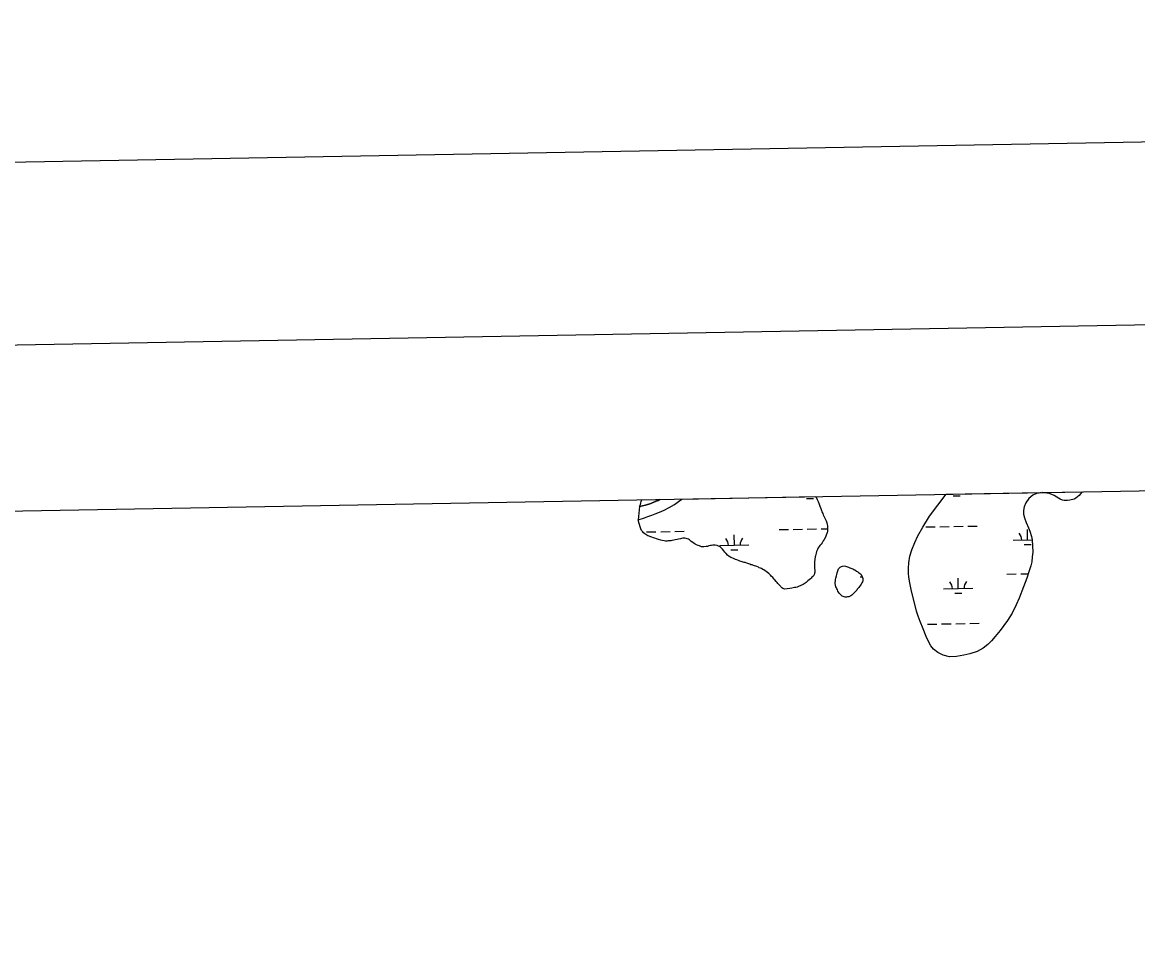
# Model space of a CAD drawing. Extents: x 3914892 to 3953151, y 242587 to 268572.
# Drawn here: x 3925393 to 3929210, y 264851 to 267989 of the extents above; entities that cross this region are included whole.
import ezdxf

# ---------------------------------------------------------------- set-up
doc = ezdxf.new("R2010")
doc.units = 0
for name, color, linetype in [('G-ANNO-NPLT', 7, 'Continuous'), ('V-ANNO-SYMB', 7, 'Continuous'), ('V-GRID-FRAM', 7, 'Continuous'), ('V-TOPO-SHOR', 7, 'Continuous'), ('V-WETL-SWMP', 7, 'Continuous')]:
    doc.layers.add(name, color=color, linetype=linetype)

msp = doc.modelspace()

# ---------------------------------------------------------------- linework, layer by layer
at = {"layer": 'G-ANNO-NPLT'}
msp.add_lwpolyline([(3915907.3, 243169.8), (3952568.1, 243825.7), (3952135.8, 267988.5), (3915475, 267332.6)], close=True, dxfattribs=at)
at = {"layer": 'V-ANNO-SYMB'}
msp.add_lwpolyline([(3918645.8, 243844), (3951723.7, 244435.8), (3951313.8, 267348.7), (3918235.9, 266756.9), (3918645.8, 243844)], dxfattribs=at)
at = {"layer": 'V-GRID-FRAM'}
msp.add_lwpolyline([(3918836.6, 266200.2), (3950733.3, 266770.9), (3951066.5, 248591.3), (3919153.9, 248020.4), (3918836.6, 266200.2)], dxfattribs=at)
at = {"layer": 'V-TOPO-SHOR'}
msp.add_line((3927505.2, 266332.1), (3927500.7, 266287.2), dxfattribs=at)
for points in [[(3927500.7, 266287.2), (3927521.6, 266294.1), (3927533.5, 266298.2), (3927546.6, 266303), (3927558.7, 266306.9), (3927573.3, 266312.4), (3927589.7, 266320.3), (3927607, 266328.6), (3927624.5, 266338.9), (3927638.9, 266349.6), (3927649.9, 266357.9)], [(3927505.2, 266332.1), (3927525.4, 266336.7), (3927543.6, 266342.4), (3927556.7, 266347.8), (3927568.4, 266353.2), (3927574.8, 266356.6)]]:
    msp.add_lwpolyline(points, dxfattribs=at)
at = {"layer": 'V-WETL-SWMP'}
for p, q in [((3927511, 266349.9), (3927512.9, 266355.5)), ((3927512.9, 266355.5), (3927574.8, 266356.6)), ((3927568.4, 266353.2), (3927556.7, 266347.8)), ((3927574.8, 266356.6), (3927568.4, 266353.2)), ((3927638.9, 266349.6), (3927649.9, 266357.9)), ((3927649.9, 266357.9), (3928108.7, 266366.1)), ((3928076.2, 266359.7), (3928100.2, 266360.1)), ((3928108.7, 266366.1), (3928109.4, 266364.2)), ((3928109.4, 266364.2), (3928113.4, 266355.9)), ((3928113.4, 266355.9), (3928116, 266349.5)), ((3928497.9, 266299.6), (3928554.2, 266374.1)), ((3928554.2, 266374.1), (3928880, 266379.9)), ((3928578, 266368.6), (3928602, 266369.1)), ((3928837.2, 266359.4), (3928826.6, 266344.8)), ((3928851.2, 266371.2), (3928837.2, 266359.4)), ((3928863, 266376.3), (3928851.2, 266371.2)), ((3928872.1, 266378.4), (3928863, 266376.3)), ((3928880, 266379.9), (3928872.1, 266378.4)), ((3928882.6, 266380), (3929019.5, 266382.4)), ((3928906.9, 266377.1), (3928882.6, 266380)), ((3928916.2, 266373.8), (3928906.9, 266377.1)), ((3928923.5, 266369.7), (3928916.2, 266373.8)), ((3928932.8, 266363.9), (3928923.5, 266369.7)), ((3928938.5, 266360.3), (3928932.8, 266363.9)), ((3928944.3, 266357), (3928938.5, 266360.3)), ((3928952.8, 266353.6), (3928944.3, 266357)), ((3928957.9, 266352.7), (3928952.8, 266353.6)), ((3928969.3, 266353.2), (3928957.9, 266352.7)), ((3928977.9, 266354.5), (3928969.3, 266353.2)), ((3928992.1, 266357.3), (3928977.9, 266354.5)), ((3928994.1, 266358.4), (3928992.1, 266357.3)), ((3928994.4, 266358.4), (3928994.1, 266358.4)), ((3928998, 266360.3), (3928994.4, 266358.4)), ((3929004.4, 266365.2), (3928998, 266360.3)), ((3929010, 266370.1), (3929004.4, 266365.2)), ((3929014.4, 266375.1), (3929010, 266370.1)), ((3929017.7, 266379.7), (3929014.4, 266375.1)), ((3929019.5, 266382.4), (3929017.7, 266379.7)), ((3927505.2, 266332.1), (3927507.9, 266339.7)), ((3927525.4, 266336.7), (3927505.2, 266332.1)), ((3927507.9, 266339.7), (3927509.5, 266345)), ((3927509.5, 266345), (3927511, 266349.9)), ((3927543.6, 266342.4), (3927525.4, 266336.7)), ((3927556.7, 266347.8), (3927543.6, 266342.4)), ((3927573.3, 266312.4), (3927589.7, 266320.3)), ((3927589.7, 266320.3), (3927607, 266328.6)), ((3927607, 266328.6), (3927624.5, 266338.9)), ((3927624.5, 266338.9), (3927638.9, 266349.6)), ((3928116, 266349.5), (3928119.6, 266339.9)), ((3928119.6, 266339.9), (3928121.9, 266333.9)), ((3928121.9, 266333.9), (3928125.1, 266325.3)), ((3928125.1, 266325.3), (3928127.4, 266318.9)), ((3928127.4, 266318.9), (3928129.4, 266314.3)), ((3928129.4, 266314.3), (3928132, 266307.9)), ((3928819.3, 266319.2), (3928818.9, 266306.3)), ((3928821.5, 266330.9), (3928819.3, 266319.2)), ((3928826.6, 266344.8), (3928821.5, 266330.9)), ((3927500.7, 266287.2), (3927521.6, 266294.1)), ((3927501, 266283.7), (3927500.7, 266287.2)), ((3927502.2, 266278), (3927501, 266283.7)), ((3927503.5, 266273.8), (3927502.2, 266278)), ((3927521.6, 266294.1), (3927533.5, 266298.2)), ((3927533.5, 266298.2), (3927546.6, 266303)), ((3927546.6, 266303), (3927558.7, 266306.9)), ((3927558.7, 266306.9), (3927573.3, 266312.4)), ((3928132, 266307.9), (3928133.6, 266304)), ((3928133.6, 266304), (3928136, 266299.3)), ((3928136, 266299.3), (3928138.6, 266294.3)), ((3928138.6, 266294.3), (3928141.6, 266287.6)), ((3928141.6, 266287.6), (3928143.2, 266282.9)), ((3928143.2, 266282.9), (3928145.8, 266276.2)), ((3928145.8, 266276.2), (3928147, 266270.2)), ((3928474.3, 266261.2), (3928497.9, 266299.6)), ((3928818.9, 266306.3), (3928822.5, 266294)), ((3928822.5, 266294), (3928828.4, 266277.5)), ((3928828.4, 266277.5), (3928836.5, 266259.6)), ((3927504.4, 266270.2), (3927503.5, 266273.8)), ((3927507, 266263.1), (3927504.4, 266270.2)), ((3927508.3, 266259.2), (3927507, 266263.1)), ((3927509.6, 266256), (3927508.3, 266259.2)), ((3927512.3, 266250.6), (3927509.6, 266256)), ((3927513.9, 266247.8), (3927512.3, 266250.6)), ((3927516.7, 266245.2), (3927513.9, 266247.8)), ((3927519.1, 266242.3), (3927516.7, 266245.2)), ((3927523.5, 266238.3), (3927519.1, 266242.3)), ((3927529.7, 266234.3), (3927523.5, 266238.3)), ((3927529.4, 266245.2), (3927561.4, 266245.8)), ((3927577.4, 266246.1), (3927609.4, 266246.7)), ((3927625.4, 266246.9), (3927657.4, 266247.5)), ((3927983.2, 266253.3), (3928015.2, 266253.9)), ((3928031.2, 266254.2), (3928063.2, 266254.8)), ((3928079.2, 266255.1), (3928111.2, 266255.6)), ((3928127.2, 266255.9), (3928148.4, 266256.3)), ((3928146.1, 266239.9), (3928144.2, 266234)), ((3928147.3, 266243.1), (3928146.1, 266239.9)), ((3928147, 266270.2), (3928148, 266266.6)), ((3928148.1, 266246.2), (3928147.3, 266243.1)), ((3928148, 266266.6), (3928148.5, 266259.9)), ((3928148.2, 266250.4), (3928148.1, 266246.2)), ((3928148.4, 266256.1), (3928148.2, 266250.4)), ((3928148.5, 266259.9), (3928148.4, 266256.1)), ((3928457.5, 266232), (3928474.3, 266261.2)), ((3928485, 266262.3), (3928517, 266262.9)), ((3928533, 266263.2), (3928565, 266263.8)), ((3928581, 266264), (3928613, 266264.6)), ((3928629, 266264.9), (3928661, 266265.5)), ((3928833.2, 266217.8), (3928832.6, 266253.8)), ((3928836.5, 266259.6), (3928840.5, 266248.2)), ((3928840.5, 266248.2), (3928845.9, 266230)), ((3927533.2, 266232.4), (3927529.7, 266234.3)), ((3927538, 266230.5), (3927533.2, 266232.4)), ((3927540.8, 266229.4), (3927538, 266230.5)), ((3927544, 266228.2), (3927540.8, 266229.4)), ((3927547.4, 266227.4), (3927544, 266228.2)), ((3927553.4, 266225.5), (3927547.4, 266227.4)), ((3927557.5, 266223.9), (3927553.4, 266225.5)), ((3927563.5, 266222), (3927557.5, 266223.9)), ((3927570.4, 266219.7), (3927563.5, 266222)), ((3927578.5, 266217.3), (3927570.4, 266219.7)), ((3927582.6, 266216.5), (3927578.5, 266217.3)), ((3927589.6, 266215.2), (3927582.6, 266216.5)), ((3927593.5, 266214.1), (3927589.6, 266215.2)), ((3927599.1, 266214.2), (3927593.5, 266214.1)), ((3927602.6, 266214.5), (3927599.1, 266214.2)), ((3927606.2, 266215.1), (3927602.6, 266214.5)), ((3927611.8, 266215.3), (3927606.2, 266215.1)), ((3927616, 266215.8), (3927611.8, 266215.3)), ((3927622.4, 266217.4), (3927616, 266215.8)), ((3927627, 266218), (3927622.4, 266217.4)), ((3927634.1, 266219.5), (3927627, 266218)), ((3927638.7, 266220.4), (3927634.1, 266219.5)), ((3927645.1, 266222.3), (3927638.7, 266220.4)), ((3927649, 266222.9), (3927645.1, 266222.3)), ((3927653.6, 266224.2), (3927649, 266222.9)), ((3927659.6, 266224.4), (3927653.6, 266224.2)), ((3927665.2, 266223.2), (3927659.6, 266224.4)), ((3927668.6, 266222), (3927665.2, 266223.2)), ((3927672.1, 266220.8), (3927668.6, 266222)), ((3927675.6, 266218.6), (3927672.1, 266220.8)), ((3927678.7, 266216.1), (3927675.6, 266218.6)), ((3927682.1, 266213.1), (3927678.7, 266216.1)), ((3927686.9, 266209.5), (3927682.1, 266213.1)), ((3927692.4, 266205.4), (3927686.9, 266209.5)), ((3927695.9, 266203.2), (3927692.4, 266205.4)), ((3927700.4, 266201.3), (3927695.9, 266203.2)), ((3927705.2, 266199.1), (3927700.4, 266201.3)), ((3927755.5, 266199.7), (3927751.3, 266199.1)), ((3927760.5, 266199.9), (3927755.5, 266199.7)), ((3927764, 266199.8), (3927760.5, 266199.9)), ((3927770.6, 266198.5), (3927764, 266199.8)), ((3927779.6, 266198.9), (3927879.5, 266200.7)), ((3927829.6, 266199.8), (3927828.9, 266235.8)), ((3928126.7, 266203.6), (3928122, 266198.8)), ((3928129.7, 266208.4), (3928126.7, 266203.6)), ((3928133.8, 266215.3), (3928129.7, 266208.4)), ((3928136.4, 266219.5), (3928133.8, 266215.3)), ((3928141.5, 266227.8), (3928136.4, 266219.5)), ((3928144.2, 266234), (3928141.5, 266227.8)), ((3928436.4, 266184.6), (3928446.8, 266209.7)), ((3928446.8, 266209.7), (3928457.5, 266232)), ((3928783.2, 266216.9), (3928848.6, 266218.1)), ((3928821.5, 266202.2), (3928845.5, 266202.6)), ((3928845.9, 266230), (3928848.7, 266217.8)), ((3928848.7, 266217.8), (3928850.7, 266176.4)), ((3927709.8, 266197.5), (3927705.2, 266199.1)), ((3927712.9, 266196.7), (3927709.8, 266197.5)), ((3927717.1, 266194.9), (3927712.9, 266196.7)), ((3927721.6, 266194.4), (3927717.1, 266194.9)), ((3927724.8, 266194.6), (3927721.6, 266194.4)), ((3927733.3, 266195.4), (3927724.8, 266194.6)), ((3927737.8, 266196), (3927733.3, 266195.4)), ((3927741.8, 266197.3), (3927737.8, 266196)), ((3927747.4, 266198.5), (3927741.8, 266197.3)), ((3927751.3, 266199.1), (3927747.4, 266198.5)), ((3927775.2, 266196.6), (3927770.6, 266198.5)), ((3927778.3, 266195.1), (3927775.2, 266196.6)), ((3927782.4, 266192.9), (3927778.3, 266195.1)), ((3927785.5, 266190.3), (3927782.4, 266192.9)), ((3927788.9, 266186.7), (3927785.5, 266190.3)), ((3927793.7, 266180.9), (3927788.9, 266186.7)), ((3927797.4, 266176.6), (3927793.7, 266180.9)), ((3927799.8, 266173.7), (3927797.4, 266176.6)), ((3927801.8, 266171.2), (3927799.8, 266173.7)), ((3927806.6, 266166.1), (3927801.8, 266171.2)), ((3927811.4, 266161.8), (3927806.6, 266166.1)), ((3927814.5, 266159.9), (3927811.4, 266161.8)), ((3927817.8, 266184.2), (3927841.8, 266184.6)), ((3928106.9, 266163.7), (3928106.1, 266160.3)), ((3928108.1, 266168.6), (3928106.9, 266163.7)), ((3928109.3, 266172.8), (3928108.1, 266168.6)), ((3928111.2, 266178.7), (3928109.3, 266172.8)), ((3928113.1, 266182.9), (3928111.2, 266178.7)), ((3928114.2, 266185.7), (3928113.1, 266182.9)), ((3928116.9, 266190.5), (3928114.2, 266185.7)), ((3928119.5, 266195.4), (3928116.9, 266190.5)), ((3928122, 266198.8), (3928119.5, 266195.4)), ((3928426.6, 266139.2), (3928430.3, 266162.5)), ((3928430.3, 266162.5), (3928436.4, 266184.6)), ((3928850.7, 266176.4), (3928849.1, 266159.7)), ((3927817.6, 266158.1), (3927814.5, 266159.9)), ((3927820.7, 266156.9), (3927817.6, 266158.1)), ((3927826.6, 266154.3), (3927820.7, 266156.9)), ((3927833.9, 266151.2), (3927826.6, 266154.3)), ((3927837.8, 266149.7), (3927833.9, 266151.2)), ((3927843.7, 266147.4), (3927837.8, 266149.7)), ((3927848.5, 266145.9), (3927843.7, 266147.4)), ((3927853.1, 266144.3), (3927848.5, 266145.9)), ((3927856.5, 266143.2), (3927853.1, 266144.3)), ((3927862.8, 266141.2), (3927856.5, 266143.2)), ((3927866.3, 266140.4), (3927862.8, 266141.2)), ((3927871.9, 266138.5), (3927866.3, 266140.4)), ((3927875.4, 266137.3), (3927871.9, 266138.5)), ((3927882, 266135), (3927875.4, 266137.3)), ((3927886.5, 266133.1), (3927882, 266135)), ((3927890.3, 266132.3), (3927886.5, 266133.1)), ((3927895.2, 266130.4), (3927890.3, 266132.3)), ((3927898.3, 266129.2), (3927895.2, 266130.4)), ((3927902.9, 266128), (3927898.3, 266129.2)), ((3927906, 266126.9), (3927902.9, 266128)), ((3927911.9, 266124.6), (3927906, 266126.9)), ((3927915, 266122.8), (3927911.9, 266124.6)), ((3928104.8, 266151.8), (3928104.1, 266142.4)), ((3928104.1, 266142.4), (3928104.4, 266137.8)), ((3928104.4, 266137.8), (3928104.1, 266130.4)), ((3928104.1, 266130.4), (3928104.4, 266126.2)), ((3928104.4, 266126.2), (3928104.2, 266120.2)), ((3928106.1, 266160.3), (3928104.8, 266151.8)), ((3928425, 266121.7), (3928426.6, 266139.2)), ((3928843.7, 266129.8), (3928837.7, 266108.9)), ((3928847.1, 266143.4), (3928843.7, 266129.8)), ((3928849.1, 266159.7), (3928847.1, 266143.4)), ((3927919.2, 266121.6), (3927915, 266122.8)), ((3927922.7, 266120.1), (3927919.2, 266121.6)), ((3927927.5, 266117.4), (3927922.7, 266120.1)), ((3927930.6, 266115.6), (3927927.5, 266117.4)), ((3927935.5, 266111.9), (3927930.6, 266115.6)), ((3927938.5, 266109.7), (3927935.5, 266111.9)), ((3927943.4, 266106.1), (3927938.5, 266109.7)), ((3927947.1, 266103.1), (3927943.4, 266106.1)), ((3927949.5, 266100.6), (3927947.1, 266103.1)), ((3927953.6, 266097), (3927949.5, 266100.6)), ((3927955.7, 266094.4), (3927953.6, 266097)), ((3927961.1, 266089), (3927955.7, 266094.4)), ((3927965.6, 266083.9), (3927961.1, 266089)), ((3928090.1, 266085.1), (3928085.1, 266081)), ((3928092.6, 266087.5), (3928090.1, 266085.1)), ((3928095.2, 266090.2), (3928092.6, 266087.5)), ((3928098.4, 266093.3), (3928095.2, 266090.2)), ((3928101, 266096), (3928098.4, 266093.3)), ((3928102.8, 266098.8), (3928101, 266096)), ((3928104.4, 266104), (3928102.8, 266098.8)), ((3928104.2, 266120.2), (3928105.1, 266114.9)), ((3928104.9, 266107.9), (3928104.4, 266104)), ((3928105.3, 266111.7), (3928104.9, 266107.9)), ((3928105.1, 266114.9), (3928105.3, 266111.7)), ((3928260, 266092.1), (3928267.3, 266092.2)), ((3928425.7, 266104.5), (3928425, 266121.7)), ((3928426.9, 266090.5), (3928425.7, 266104.5)), ((3928429.9, 266071.7), (3928426.9, 266090.5)), ((3928595.7, 266051.7), (3928595, 266087.7)), ((3928761.9, 266101.1), (3928793.9, 266101.6)), ((3928809.9, 266101.9), (3928835.3, 266102.4)), ((3928830.1, 266087.7), (3928819.1, 266057.5)), ((3928837.7, 266108.9), (3928830.1, 266087.7)), ((3927968.6, 266081), (3927965.6, 266083.9)), ((3927972.7, 266076), (3927968.6, 266081)), ((3927976.5, 266072), (3927972.7, 266076)), ((3927978.5, 266069.5), (3927976.5, 266072)), ((3927982.9, 266064.8), (3927978.5, 266069.5)), ((3927985.6, 266061.9), (3927982.9, 266064.8)), ((3927988.4, 266058.6), (3927985.6, 266061.9)), ((3927990, 266056.1), (3927988.4, 266058.6)), ((3927991.7, 266053.6), (3927990, 266056.1)), ((3927995.5, 266051.7), (3927991.7, 266053.6)), ((3927999.4, 266050.6), (3927995.5, 266051.7)), ((3928002.5, 266050.1), (3927999.4, 266050.6)), ((3928009.9, 266050.6), (3928002.5, 266050.1)), ((3928019.5, 266052.1), (3928009.9, 266050.6)), ((3928026.2, 266053.3), (3928019.5, 266052.1)), ((3928035, 266054.8), (3928026.2, 266053.3)), ((3928039.6, 266055.7), (3928035, 266054.8)), ((3928044.9, 266056.9), (3928039.6, 266055.7)), ((3928049.2, 266058.6), (3928044.9, 266056.9)), ((3928057.4, 266061.8), (3928049.2, 266058.6)), ((3928064.9, 266065.5), (3928057.4, 266061.8)), ((3928071.7, 266069.8), (3928064.9, 266065.5)), ((3928075.3, 266072.9), (3928071.7, 266069.8)), ((3928081.1, 266078), (3928075.3, 266072.9)), ((3928085.1, 266081), (3928081.1, 266078)), ((3928434.7, 266048.1), (3928429.9, 266071.7)), ((3928453.1, 265973.9), (3928434.7, 266048.1)), ((3928545.7, 266050.8), (3928645.7, 266052.6)), ((3928819.1, 266057.5), (3928803.7, 266019.3)), ((3928583.9, 266036), (3928607.9, 266036.4)), ((3928803.7, 266019.3), (3928794.1, 265996.2)), ((3928458.9, 265957), (3928453.1, 265973.9)), ((3928794.1, 265996.2), (3928780.1, 265967.3)), ((3928465.4, 265938.9), (3928458.9, 265957)), ((3928476.1, 265913.7), (3928465.4, 265938.9)), ((3928587, 265931.4), (3928619, 265932)), ((3928635, 265932.3), (3928667, 265932.8)), ((3928764.6, 265942.4), (3928739.2, 265908.7)), ((3928780.1, 265967.3), (3928764.6, 265942.4)), ((3928486.3, 265887.6), (3928476.1, 265913.7)), ((3928491, 265929.7), (3928523, 265930.3)), ((3928539, 265930.6), (3928571, 265931.1)), ((3928739.2, 265908.7), (3928721.9, 265887.7)), ((3928494.1, 265871.1), (3928486.3, 265887.6)), ((3928501.5, 265856), (3928494.1, 265871.1)), ((3928510.9, 265844.5), (3928501.5, 265856)), ((3928697.4, 265860.3), (3928681.4, 265847.8)), ((3928709.4, 265873.2), (3928697.4, 265860.3)), ((3928721.9, 265887.7), (3928709.4, 265873.2)), ((3928525.8, 265832.8), (3928510.9, 265844.5)), ((3928543.9, 265823.7), (3928525.8, 265832.8)), ((3928565.6, 265818.5), (3928543.9, 265823.7)), ((3928589.4, 265819.8), (3928565.6, 265818.5)), ((3928615.3, 265823.8), (3928589.4, 265819.8)), ((3928635.3, 265828), (3928615.3, 265823.8)), ((3928660.4, 265835.9), (3928635.3, 265828)), ((3928681.4, 265847.8), (3928660.4, 265835.9))]:
    msp.add_line(p, q, dxfattribs=at)
msp.add_lwpolyline([(3928263.9, 266099.8), (3928268.5, 266089.5), (3928269.8, 266086.6), (3928269.7, 266081.7), (3928269.2, 266078.2), (3928268.1, 266075), (3928265.8, 266070.9), (3928263.6, 266067.1), (3928261.4, 266063.6), (3928257.7, 266058.8), (3928255.9, 266055.7), (3928253.3, 266053.3), (3928250.4, 266049.5), (3928248.2, 266046.4), (3928243.8, 266041.7), (3928240.2, 266037.9), (3928234.8, 266032.4), (3928231.9, 266029.4), (3928227.6, 266027), (3928220.8, 266023.7), (3928216.5, 266023.1), (3928213.7, 266022.2), (3928208.8, 266022.3), (3928205.6, 266022.8), (3928201.5, 266024.3), (3928198.3, 266026.1), (3928193.9, 266030.5), (3928188.8, 266035.6), (3928186.1, 266039.5), (3928184.1, 266042.4), (3928182.1, 266047), (3928180.8, 266050.2), (3928178.8, 266054.5), (3928177.1, 266058.1), (3928175.5, 266063.1), (3928174.7, 266068.7), (3928174.4, 266071.9), (3928175.3, 266077.8), (3928176.1, 266082.7), (3928177, 266087.6), (3928179.3, 266095), (3928180.5, 266099.8), (3928181.8, 266105.8), (3928182.6, 266109.3), (3928183.7, 266112.4), (3928184.9, 266116.2), (3928186.4, 266119), (3928188.2, 266121.8), (3928191.8, 266125.2), (3928195.8, 266127.2), (3928200, 266128.4), (3928205.3, 266129.3), (3928209.5, 266128.5), (3928213, 266127), (3928217.2, 266125.8), (3928220, 266124.7), (3928224.8, 266122.8), (3928228.6, 266121.3), (3928235.2, 266118.6), (3928238.4, 266116.7), (3928242.2, 266115.6), (3928247.7, 266111.5), (3928252.2, 266108.6), (3928254.9, 266106.7), (3928258, 266104.5), (3928260.8, 266102.3)], close=True, dxfattribs=at)
for centre, start, end in [((3928778, 266217.3), 0.2532, 41.7968), ((3927774.3, 266199.3), 0.2532, 41.7968), ((3927884.8, 266201.3), 140.2532, 181.7968), ((3928038.6, 266042.2), 41.5106, 41.7968), ((3928540.4, 266051.1), 0.2532, 41.7968), ((3928650.9, 266053.1), 140.2532, 181.7968)]:
    msp.add_arc(centre, 35.2, start, end, dxfattribs=at)

doc.saveas('drawing.dxf')
